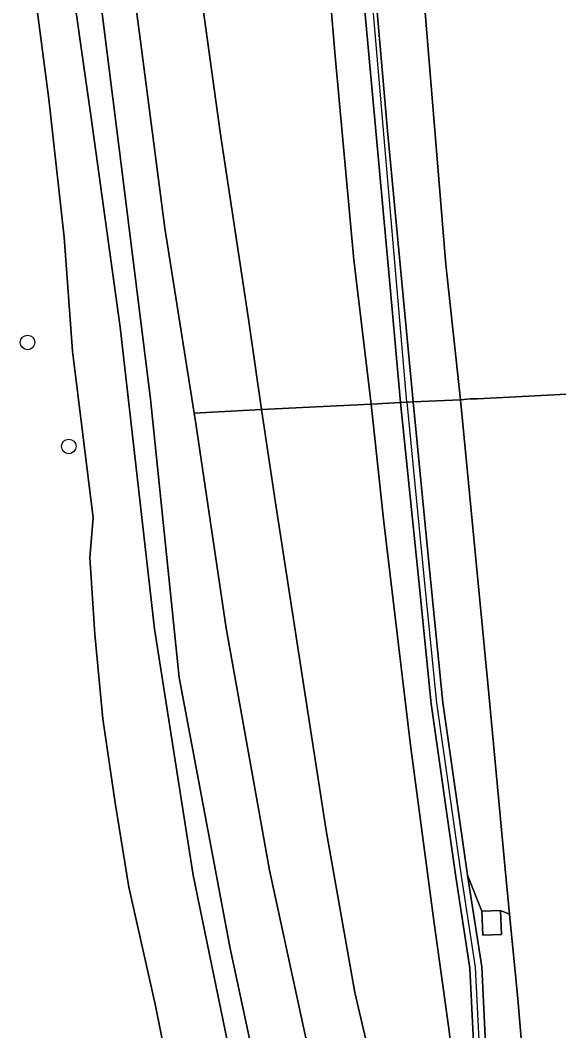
# Model space of a CAD drawing. Extents: x 156412 to 157779, y 382335 to 383768.
# Drawn here: x 157637.6 to 157673.7, y 382887.8 to 382955.5 of the extents above; entities that cross this region are included whole.
import ezdxf

# ---------------------------------------------------------------- set-up
doc = ezdxf.new("R2010")
doc.units = 0
for name, color, linetype in [('IMGEO_Berm_groen', 7, 'Continuous'), ('IMGEO_Boom', 7, 'Continuous'), ('IMGEO_Geluidsscherm', 7, 'Continuous'), ('IMGEO_Grasland_overig', 7, 'Continuous'), ('IMGEO_Groenvoorziening', 7, 'Continuous'), ('IMGEO_Muur', 7, 'Continuous'), ('IMGEO_Oever', 7, 'Continuous'), ('IMGEO_Rijbaan_autoweg', 7, 'Continuous'), ('IMGEO_Terreindeel_gesloten', 7, 'Continuous'), ('IMGEO_Waterloop', 7, 'Continuous')]:
    doc.layers.add(name, color=color, linetype=linetype)

msp = doc.modelspace()

# ---------------------------------------------------------------- linework, layer by layer
at = {"layer": 'IMGEO_Berm_groen'}
for points in [[(157655.25, 383003.156), (157655.922, 382992.503), (157656.401, 382985.518), (157656.211, 382978.582), (157657.516, 382966.893), (157658.679, 382953.092), (157659.94, 382939.455), (157661.096, 382929.794), (157663.07, 382929.895), (157662.343, 382937.871), (157660.71, 382955.644), (157659.604, 382968.913), (157658.656, 382980.532), (157657.665, 382993.695)], [(157658.271, 382996.287), (157660.347, 382969.421), (157662.197, 382948.105), (157663.913, 382929.937), (157667.077, 382930.081), (157666.105, 382939.153), (157664.67, 382956.56), (157663.841, 382966.804), (157662.516, 382981.179), (157662.388, 382982.662), (157661.458, 382994.879)], [(157667.175, 382881.155), (157666.278, 382888.142), (157665.315, 382895.033), (157663.73, 382906.962), (157661.94, 382921.894), (157661.096, 382929.794), (157653.758, 382929.422), (157654.692, 382923.185), (157656.471, 382911.615), (157658.081, 382901.227), (157659.991, 382890.386), (157662.414, 382880.082)], [(157668.165, 382882.551), (157667.705, 382892.018), (157666.764, 382898.128), (157665.107, 382909.711), (157664.285, 382917.958), (157663.07, 382929.895), (157661.096, 382929.794), (157661.94, 382921.894), (157663.73, 382906.962), (157665.315, 382895.033), (157666.278, 382888.142), (157667.175, 382881.155)], [(157662.414, 382880.082), (157659.991, 382890.386), (157658.081, 382901.227), (157656.471, 382911.615), (157654.692, 382923.185), (157653.758, 382929.422), (157649.234, 382929.187), (157649.342, 382928.504), (157651.38, 382914.79), (157654.293, 382898.576), (157657.429, 382884.053)], [(157671.568, 382882.247), (157670.928, 382889.973), (157670.372, 382895.636), (157669.767, 382895.882), (157669.83, 382894.268), (157668.565, 382894.218), (157668.502, 382895.832), (157667.555, 382898.246), (157668.502, 382892.098), (157668.957, 382882.735)]]:
    msp.add_lwpolyline(points, dxfattribs=at)
msp.add_lwpolyline([(157668.502, 382895.832), (157669.767, 382895.882), (157670.372, 382895.636), (157670.075, 382898.653), (157668.972, 382910.381), (157667.077, 382930.081), (157663.913, 382929.937), (157665.081, 382918.037), (157665.901, 382909.808), (157667.555, 382898.246)], close=True, dxfattribs=at)
at = {"layer": 'IMGEO_Boom'}
for centre in [(157638.076, 382933.924), (157640.839, 382926.96)]:
    msp.add_circle(centre, 0.489, dxfattribs=at)
at = {"layer": 'IMGEO_Geluidsscherm'}
for points in [[(157663.484, 382929.916), (157658.258, 382990.86), (157656.726, 383015.395)], [(157663.484, 382929.916), (157664.652, 382918.015), (157665.473, 382909.777), (157667.128, 382898.205), (157668.073, 382892.075), (157668.527, 382882.733)]]:
    msp.add_lwpolyline(points, dxfattribs=at)
at = {"layer": 'IMGEO_Grasland_overig'}
msp.add_lwpolyline([(157644.56, 383004.433), (157645.108, 382992.416), (157646.739, 382979.435), (157647.623, 382972.671), (157648.5, 382965.955), (157650.97, 382948.004), (157652.873, 382935.489), (157653.758, 382929.422), (157661.096, 382929.794), (157659.94, 382939.455), (157658.679, 382953.092), (157657.516, 382966.893), (157656.211, 382978.582), (157656.401, 382985.518), (157655.922, 382992.503), (157655.25, 383003.156)], dxfattribs=at)
msp.add_lwpolyline([(157649.234, 382929.187), (157653.758, 382929.422), (157652.873, 382935.489), (157650.97, 382948.004), (157648.5, 382965.955), (157647.623, 382972.671), (157643.891, 382970.187), (157643.984, 382966.406), (157645.579, 382954.614), (157647.276, 382941.576)], close=True, dxfattribs=at)
at = {"layer": 'IMGEO_Groenvoorziening'}
msp.add_lwpolyline([(157648.284, 382881.32), (157646.625, 382889.598), (157644.865, 382897.436), (157643.957, 382903.079), (157643.123, 382908.715), (157642.593, 382914.379), (157642.257, 382919.53), (157642.475, 382922.182), (157641.084, 382933.339), (157640.53, 382940.983), (157639.509, 382950.224), (157638.482, 382958.066)], dxfattribs=at)
at = {"layer": 'IMGEO_Muur'}
msp.add_lwpolyline([(157663.913, 382929.937), (157662.197, 382948.105), (157660.347, 382969.421), (157658.271, 382996.287), (157657.387, 383010.179), (157657.09, 383015.474), (157656.34, 383015.426), (157656.874, 383005.85), (157657.665, 382993.695), (157658.656, 382980.532), (157659.604, 382968.913), (157660.71, 382955.644), (157662.343, 382937.871), (157663.07, 382929.895)], close=True, dxfattribs=at)
msp.add_lwpolyline([(157668.957, 382882.735), (157668.502, 382892.098), (157667.555, 382898.246), (157665.901, 382909.808), (157665.081, 382918.037), (157663.913, 382929.937), (157663.07, 382929.895), (157664.285, 382917.958), (157665.107, 382909.711), (157666.764, 382898.128), (157667.705, 382892.018), (157668.165, 382882.551)], dxfattribs=at)
at = {"layer": 'IMGEO_Oever'}
for points in [[(157654.097, 382874.301), (157649.169, 382898.243), (157646.582, 382914.752), (157644.282, 382934.958), (157642.352, 382948.819), (157640.709, 382960.422), (157640.709, 382963.377), (157639.518, 382969.177), (157639.569, 382969.37), (157639.464, 382971.003), (157641.052, 382971.086), (157641.138, 382969.476), (157641.202, 382969.036), (157642.598, 382959.701), (157644.59, 382943.89), (157646.315, 382930.132), (157648.245, 382911.487), (157651.654, 382893.335), (157654.816, 382878.551)], [(157657.429, 382884.053), (157654.293, 382898.576), (157651.38, 382914.79), (157649.342, 382928.504), (157649.234, 382929.187), (157647.276, 382941.576), (157645.579, 382954.614), (157643.984, 382966.406)], [(157638.482, 382958.066), (157639.509, 382950.224), (157640.53, 382940.983), (157641.084, 382933.339), (157642.475, 382922.182), (157642.257, 382919.53), (157642.593, 382914.379), (157643.123, 382908.715), (157643.957, 382903.079), (157644.865, 382897.436), (157646.625, 382889.598), (157648.284, 382881.32)]]:
    msp.add_lwpolyline(points, dxfattribs=at)
at = {"layer": 'IMGEO_Rijbaan_autoweg'}
for points in [[(157661.458, 382994.879), (157662.388, 382982.662), (157662.516, 382981.179), (157663.841, 382966.804), (157664.67, 382956.56), (157666.105, 382939.153), (157667.077, 382930.081), (157667.72, 382930.148), (157668.213, 382930.156), (157671.629, 382930.329), (157675.035, 382930.502), (157678.282, 382930.667), (157682.003, 382930.856), (157680.248, 382950.357), (157683.25, 382950.522), (157682.555, 382963.095), (157681.356, 382980.375), (157677.188, 382990.984), (157676.671, 382999.495)], [(157686.453, 382883.878), (157685.344, 382895.815), (157685.131, 382898.104), (157683.529, 382914.783), (157682.003, 382930.856), (157678.282, 382930.667), (157675.035, 382930.502), (157671.629, 382930.329), (157668.213, 382930.156), (157667.72, 382930.148), (157667.077, 382930.081), (157668.972, 382910.381), (157670.075, 382898.653), (157670.372, 382895.636), (157670.928, 382889.973), (157671.568, 382882.247)]]:
    msp.add_lwpolyline(points, dxfattribs=at)
at = {"layer": 'IMGEO_Terreindeel_gesloten'}
msp.add_lwpolyline([(157668.502, 382895.832), (157668.565, 382894.218), (157669.83, 382894.268), (157669.767, 382895.882)], close=True, dxfattribs=at)
at = {"layer": 'IMGEO_Waterloop'}
msp.add_lwpolyline([(157654.816, 382878.551), (157651.654, 382893.335), (157648.245, 382911.487), (157646.315, 382930.132), (157644.59, 382943.89), (157642.598, 382959.701), (157641.202, 382969.036), (157641.138, 382969.476), (157641.052, 382971.086), (157639.464, 382971.003), (157639.569, 382969.37), (157639.518, 382969.177), (157640.709, 382963.377), (157640.709, 382960.422), (157642.352, 382948.819), (157644.282, 382934.958), (157646.582, 382914.752), (157649.169, 382898.243), (157654.097, 382874.301)], dxfattribs=at)

doc.saveas('drawing.dxf')
